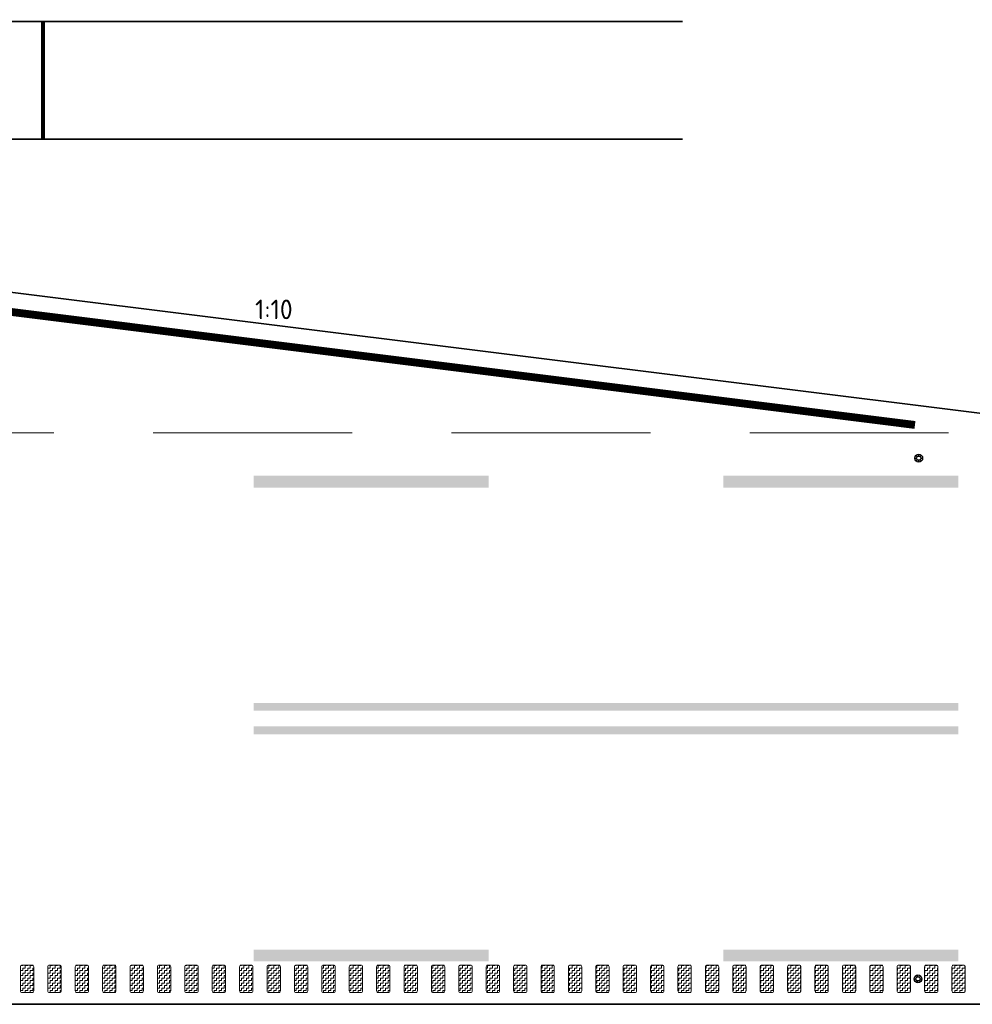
# Model space of a CAD drawing. Header units: metres. Extents: x -699 to 2316, y -1199 to 781.
# Tile 470 of 593: x 954 to 966, y -255 to -242. Entities that reach past the tile are written whole.
import ezdxf
from ezdxf.enums import TextEntityAlignment as Align

# ---------------------------------------------------------------- set-up
doc = ezdxf.new("R2010")
doc.units = ezdxf.units.M
for name, pattern in [('HIDDENX2', [19.05, 12.7, -6.35]), ('VW-3-3_STREEP', [6, 3, -3]), ('VW-9-3_STREEP', [12, 9, -3])]:
    doc.linetypes.add(name, pattern=pattern)
for name, color, linetype, lineweight in [('N-WA-IE-MEUBILAIR_WEGMEUBILAIR-S', 7, 'Continuous', 25), ('N-WA-VW-MARKERING_DYNAMISCH-G', 7, 'Continuous', 35), ('N-WE-VH-KANTVERHARDING-G', 210, 'Continuous', 35), ('N-WE-VH-VERHARDING_BETON-G', 252, 'Continuous', 35), ('N-WE-VW-MARKERING_LANGS_STREEP_33-G', 7, 'VW-3-3_STREEP', 13), ('N-WE-VW-MARKERING_LANGS_STREEP_93-G', 7, 'VW-9-3_STREEP', 13), ('N-WE-VW-MARKERING_LANGS_STREEP_DOORGETROKKEN-G', 7, 'Continuous', 13), ('X-XX-AL-T25', 7, 'Continuous', 25)]:
    doc.layers.add(name, color=color, linetype=linetype, lineweight=lineweight)
doc.styles.add('NLCS-ISO-M100-T25', font='NLCS-ISO.ttf', dxfattribs={"height": 0.25})
pattern_1 = [(180, (0, 0), (-0.03175, -0.03175), [0.03175, -0.03175]), (270, (-0.03175, 0), (0.03175, -0.03175), [0.03175, -0.03175])]

# ---------------------------------------------------------------- blocks, each defined once
blk = doc.blocks.new('SIE-WEG_GLASBOLREFLECTOR-SO')
for p, q in [((-0.375, 0), (-0.199, 0)), ((-0.141, 0.141), (-0.265, 0.265)), ((0, 0.2), (0, 0.375)), ((0.142, 0.141), (0.265, 0.265)), ((0.201, 0), (0.375, 0)), ((-0.265, -0.266), (-0.141, -0.141)), ((0, -0.375), (0, -0.2)), ((0.265, -0.266), (0.142, -0.142))]:
    blk.add_line(p, q)
for centre, radius in [((0, 0), 0.375), ((0.001, 0), 0.2)]:
    blk.add_circle(centre, radius)
blk = doc.blocks.new('glasbol')
at = {"layer": 'N-WA-IE-MEUBILAIR_WEGMEUBILAIR-S'}
blk.add_blockref('SIE-WEG_GLASBOLREFLECTOR-SO', (-0.001, 0), dxfattribs=at)

msp = doc.modelspace()

# ---------------------------------------------------------------- hatches: boundary and pattern name
at = {"layer": 'N-WA-VW-MARKERING_DYNAMISCH-G', "lineweight": 9}
h = msp.add_hatch(dxfattribs=at)
h.set_pattern_fill('ZIGZAG', color=8, scale=0.01, angle=180, style=0)
h.set_pattern_definition(pattern_1)
edge = h.paths.add_edge_path()
edge.add_line((954.0148, -254.3115), (954.1448, -254.3115))
edge.add_arc((954.1448, -254.3315), 0.02, 0, 90, ccw=False)
edge.add_line((954.1648, -254.3315), (954.1648, -254.6415))
edge.add_arc((954.1448, -254.6415), 0.02, 270, 360, ccw=False)
edge.add_line((954.1448, -254.6615), (954.0148, -254.6615))
edge.add_arc((954.0148, -254.6415), 0.02, 180, 270, ccw=False)
edge.add_line((953.9948, -254.6415), (953.9948, -254.3315))
edge.add_arc((954.0148, -254.3315), 0.02, 90, 180, ccw=False)
h = msp.add_hatch(dxfattribs=at)
h.set_pattern_fill('ZIGZAG', color=8, scale=0.01, angle=180, style=0)
h.set_pattern_definition(pattern_1)
edge = h.paths.add_edge_path()
edge.add_line((954.3648, -254.3115), (954.4948, -254.3115))
edge.add_arc((954.4948, -254.3315), 0.02, 0, 90, ccw=False)
edge.add_line((954.5148, -254.3315), (954.5148, -254.6415))
edge.add_arc((954.4948, -254.6415), 0.02, 270, 360, ccw=False)
edge.add_line((954.4948, -254.6615), (954.3648, -254.6615))
edge.add_arc((954.3648, -254.6415), 0.02, 180, 270, ccw=False)
edge.add_line((954.3448, -254.6415), (954.3448, -254.3315))
edge.add_arc((954.3648, -254.3315), 0.02, 90, 180, ccw=False)
h = msp.add_hatch(dxfattribs=at)
h.set_pattern_fill('ZIGZAG', color=8, scale=0.01, angle=180, style=0)
h.set_pattern_definition(pattern_1)
edge = h.paths.add_edge_path()
edge.add_line((954.7148, -254.3115), (954.8448, -254.3115))
edge.add_arc((954.8448, -254.3315), 0.02, 0, 90, ccw=False)
edge.add_line((954.8648, -254.3315), (954.8648, -254.6415))
edge.add_arc((954.8448, -254.6415), 0.02, 270, 360, ccw=False)
edge.add_line((954.8448, -254.6615), (954.7148, -254.6615))
edge.add_arc((954.7148, -254.6415), 0.02, 180, 270, ccw=False)
edge.add_line((954.6948, -254.6415), (954.6948, -254.3315))
edge.add_arc((954.7148, -254.3315), 0.02, 90, 180, ccw=False)
h = msp.add_hatch(dxfattribs=at)
h.set_pattern_fill('ZIGZAG', color=8, scale=0.01, angle=180, style=0)
h.set_pattern_definition(pattern_1)
edge = h.paths.add_edge_path()
edge.add_line((955.0648, -254.3115), (955.1948, -254.3115))
edge.add_arc((955.1948, -254.3315), 0.02, 0, 90, ccw=False)
edge.add_line((955.2148, -254.3315), (955.2148, -254.6415))
edge.add_arc((955.1948, -254.6415), 0.02, 270, 360, ccw=False)
edge.add_line((955.1948, -254.6615), (955.0648, -254.6615))
edge.add_arc((955.0648, -254.6415), 0.02, 180, 270, ccw=False)
edge.add_line((955.0448, -254.6415), (955.0448, -254.3315))
edge.add_arc((955.0648, -254.3315), 0.02, 90, 180, ccw=False)
h = msp.add_hatch(dxfattribs=at)
h.set_pattern_fill('ZIGZAG', color=8, scale=0.01, angle=180, style=0)
h.set_pattern_definition(pattern_1)
edge = h.paths.add_edge_path()
edge.add_line((955.4148, -254.3115), (955.5448, -254.3115))
edge.add_arc((955.5448, -254.3315), 0.02, 0, 90, ccw=False)
edge.add_line((955.5648, -254.3315), (955.5648, -254.6415))
edge.add_arc((955.5448, -254.6415), 0.02, 270, 360, ccw=False)
edge.add_line((955.5448, -254.6615), (955.4148, -254.6615))
edge.add_arc((955.4148, -254.6415), 0.02, 180, 270, ccw=False)
edge.add_line((955.3948, -254.6415), (955.3948, -254.3315))
edge.add_arc((955.4148, -254.3315), 0.02, 90, 180, ccw=False)
h = msp.add_hatch(dxfattribs=at)
h.set_pattern_fill('ZIGZAG', color=8, scale=0.01, angle=180, style=0)
h.set_pattern_definition(pattern_1)
edge = h.paths.add_edge_path()
edge.add_line((955.7648, -254.3115), (955.8948, -254.3115))
edge.add_arc((955.8948, -254.3315), 0.02, 0, 90, ccw=False)
edge.add_line((955.9148, -254.3315), (955.9148, -254.6415))
edge.add_arc((955.8948, -254.6415), 0.02, 270, 360, ccw=False)
edge.add_line((955.8948, -254.6615), (955.7648, -254.6615))
edge.add_arc((955.7648, -254.6415), 0.02, 180, 270, ccw=False)
edge.add_line((955.7448, -254.6415), (955.7448, -254.3315))
edge.add_arc((955.7648, -254.3315), 0.02, 90, 180, ccw=False)
h = msp.add_hatch(dxfattribs=at)
h.set_pattern_fill('ZIGZAG', color=8, scale=0.01, angle=180, style=0)
h.set_pattern_definition(pattern_1)
edge = h.paths.add_edge_path()
edge.add_line((956.1148, -254.3115), (956.2448, -254.3115))
edge.add_arc((956.2448, -254.3315), 0.02, 0, 90, ccw=False)
edge.add_line((956.2648, -254.3315), (956.2648, -254.6415))
edge.add_arc((956.2448, -254.6415), 0.02, 270, 360, ccw=False)
edge.add_line((956.2448, -254.6615), (956.1148, -254.6615))
edge.add_arc((956.1148, -254.6415), 0.02, 180, 270, ccw=False)
edge.add_line((956.0948, -254.6415), (956.0948, -254.3315))
edge.add_arc((956.1148, -254.3315), 0.02, 90, 180, ccw=False)
h = msp.add_hatch(dxfattribs=at)
h.set_pattern_fill('ZIGZAG', color=8, scale=0.01, angle=180, style=0)
h.set_pattern_definition(pattern_1)
edge = h.paths.add_edge_path()
edge.add_line((956.4648, -254.3115), (956.5948, -254.3115))
edge.add_arc((956.5948, -254.3315), 0.02, 0, 90, ccw=False)
edge.add_line((956.6148, -254.3315), (956.6148, -254.6415))
edge.add_arc((956.5948, -254.6415), 0.02, 270, 360, ccw=False)
edge.add_line((956.5948, -254.6615), (956.4648, -254.6615))
edge.add_arc((956.4648, -254.6415), 0.02, 180, 270, ccw=False)
edge.add_line((956.4448, -254.6415), (956.4448, -254.3315))
edge.add_arc((956.4648, -254.3315), 0.02, 90, 180, ccw=False)
h = msp.add_hatch(dxfattribs=at)
h.set_pattern_fill('ZIGZAG', color=8, scale=0.01, angle=180, style=0)
h.set_pattern_definition(pattern_1)
edge = h.paths.add_edge_path()
edge.add_line((956.8148, -254.3115), (956.9448, -254.3115))
edge.add_arc((956.9448, -254.3315), 0.02, 0, 90, ccw=False)
edge.add_line((956.9648, -254.3315), (956.9648, -254.6415))
edge.add_arc((956.9448, -254.6415), 0.02, 270, 360, ccw=False)
edge.add_line((956.9448, -254.6615), (956.8148, -254.6615))
edge.add_arc((956.8148, -254.6415), 0.02, 180, 270, ccw=False)
edge.add_line((956.7948, -254.6415), (956.7948, -254.3315))
edge.add_arc((956.8148, -254.3315), 0.02, 90, 180, ccw=False)
h = msp.add_hatch(dxfattribs=at)
h.set_pattern_fill('ZIGZAG', color=8, scale=0.01, angle=180, style=0)
h.set_pattern_definition(pattern_1)
edge = h.paths.add_edge_path()
edge.add_line((957.1648, -254.3115), (957.2948, -254.3115))
edge.add_arc((957.2948, -254.3315), 0.02, 0, 90, ccw=False)
edge.add_line((957.3148, -254.3315), (957.3148, -254.6415))
edge.add_arc((957.2948, -254.6415), 0.02, 270, 360, ccw=False)
edge.add_line((957.2948, -254.6615), (957.1648, -254.6615))
edge.add_arc((957.1648, -254.6415), 0.02, 180, 270, ccw=False)
edge.add_line((957.1448, -254.6415), (957.1448, -254.3315))
edge.add_arc((957.1648, -254.3315), 0.02, 90, 180, ccw=False)
h = msp.add_hatch(dxfattribs=at)
h.set_pattern_fill('ZIGZAG', color=8, scale=0.01, angle=180, style=0)
h.set_pattern_definition(pattern_1)
edge = h.paths.add_edge_path()
edge.add_line((957.5148, -254.3115), (957.6448, -254.3115))
edge.add_arc((957.6448, -254.3315), 0.02, 0, 90, ccw=False)
edge.add_line((957.6648, -254.3315), (957.6648, -254.6415))
edge.add_arc((957.6448, -254.6415), 0.02, 270, 360, ccw=False)
edge.add_line((957.6448, -254.6615), (957.5148, -254.6615))
edge.add_arc((957.5148, -254.6415), 0.02, 180, 270, ccw=False)
edge.add_line((957.4948, -254.6415), (957.4948, -254.3315))
edge.add_arc((957.5148, -254.3315), 0.02, 90, 180, ccw=False)
h = msp.add_hatch(dxfattribs=at)
h.set_pattern_fill('ZIGZAG', color=8, scale=0.01, angle=180, style=0)
h.set_pattern_definition(pattern_1)
edge = h.paths.add_edge_path()
edge.add_line((957.8648, -254.3115), (957.9948, -254.3115))
edge.add_arc((957.9948, -254.3315), 0.02, 0, 90, ccw=False)
edge.add_line((958.0148, -254.3315), (958.0148, -254.6415))
edge.add_arc((957.9948, -254.6415), 0.02, 270, 360, ccw=False)
edge.add_line((957.9948, -254.6615), (957.8648, -254.6615))
edge.add_arc((957.8648, -254.6415), 0.02, 180, 270, ccw=False)
edge.add_line((957.8448, -254.6415), (957.8448, -254.3315))
edge.add_arc((957.8648, -254.3315), 0.02, 90, 180, ccw=False)
h = msp.add_hatch(dxfattribs=at)
h.set_pattern_fill('ZIGZAG', color=8, scale=0.01, angle=180, style=0)
h.set_pattern_definition(pattern_1)
edge = h.paths.add_edge_path()
edge.add_line((958.2148, -254.3115), (958.3448, -254.3115))
edge.add_arc((958.3448, -254.3315), 0.02, 0, 90, ccw=False)
edge.add_line((958.3648, -254.3315), (958.3648, -254.6415))
edge.add_arc((958.3448, -254.6415), 0.02, 270, 360, ccw=False)
edge.add_line((958.3448, -254.6615), (958.2148, -254.6615))
edge.add_arc((958.2148, -254.6415), 0.02, 180, 270, ccw=False)
edge.add_line((958.1948, -254.6415), (958.1948, -254.3315))
edge.add_arc((958.2148, -254.3315), 0.02, 90, 180, ccw=False)
h = msp.add_hatch(dxfattribs=at)
h.set_pattern_fill('ZIGZAG', color=8, scale=0.01, angle=180, style=0)
h.set_pattern_definition(pattern_1)
edge = h.paths.add_edge_path()
edge.add_line((958.5648, -254.3115), (958.6948, -254.3115))
edge.add_arc((958.6948, -254.3315), 0.02, 0, 90, ccw=False)
edge.add_line((958.7148, -254.3315), (958.7148, -254.6415))
edge.add_arc((958.6948, -254.6415), 0.02, 270, 360, ccw=False)
edge.add_line((958.6948, -254.6615), (958.5648, -254.6615))
edge.add_arc((958.5648, -254.6415), 0.02, 180, 270, ccw=False)
edge.add_line((958.5448, -254.6415), (958.5448, -254.3315))
edge.add_arc((958.5648, -254.3315), 0.02, 90, 180, ccw=False)
h = msp.add_hatch(dxfattribs=at)
h.set_pattern_fill('ZIGZAG', color=8, scale=0.01, angle=180, style=0)
h.set_pattern_definition(pattern_1)
edge = h.paths.add_edge_path()
edge.add_line((958.9148, -254.3115), (959.0448, -254.3115))
edge.add_arc((959.0448, -254.3315), 0.02, 0, 90, ccw=False)
edge.add_line((959.0648, -254.3315), (959.0648, -254.6415))
edge.add_arc((959.0448, -254.6415), 0.02, 270, 360, ccw=False)
edge.add_line((959.0448, -254.6615), (958.9148, -254.6615))
edge.add_arc((958.9148, -254.6415), 0.02, 180, 270, ccw=False)
edge.add_line((958.8948, -254.6415), (958.8948, -254.3315))
edge.add_arc((958.9148, -254.3315), 0.02, 90, 180, ccw=False)
h = msp.add_hatch(dxfattribs=at)
h.set_pattern_fill('ZIGZAG', color=8, scale=0.01, angle=180, style=0)
h.set_pattern_definition(pattern_1)
edge = h.paths.add_edge_path()
edge.add_line((959.2648, -254.3115), (959.3948, -254.3115))
edge.add_arc((959.3948, -254.3315), 0.02, 0, 90, ccw=False)
edge.add_line((959.4148, -254.3315), (959.4148, -254.6415))
edge.add_arc((959.3948, -254.6415), 0.02, 270, 360, ccw=False)
edge.add_line((959.3948, -254.6615), (959.2648, -254.6615))
edge.add_arc((959.2648, -254.6415), 0.02, 180, 270, ccw=False)
edge.add_line((959.2448, -254.6415), (959.2448, -254.3315))
edge.add_arc((959.2648, -254.3315), 0.02, 90, 180, ccw=False)
h = msp.add_hatch(dxfattribs=at)
h.set_pattern_fill('ZIGZAG', color=8, scale=0.01, angle=180, style=0)
h.set_pattern_definition(pattern_1)
edge = h.paths.add_edge_path()
edge.add_line((959.6148, -254.3115), (959.7448, -254.3115))
edge.add_arc((959.7448, -254.3315), 0.02, 0, 90, ccw=False)
edge.add_line((959.7648, -254.3315), (959.7648, -254.6415))
edge.add_arc((959.7448, -254.6415), 0.02, 270, 360, ccw=False)
edge.add_line((959.7448, -254.6615), (959.6148, -254.6615))
edge.add_arc((959.6148, -254.6415), 0.02, 180, 270, ccw=False)
edge.add_line((959.5948, -254.6415), (959.5948, -254.3315))
edge.add_arc((959.6148, -254.3315), 0.02, 90, 180, ccw=False)
h = msp.add_hatch(dxfattribs=at)
h.set_pattern_fill('ZIGZAG', color=8, scale=0.01, angle=180, style=0)
h.set_pattern_definition(pattern_1)
edge = h.paths.add_edge_path()
edge.add_line((959.9648, -254.3115), (960.0948, -254.3115))
edge.add_arc((960.0948, -254.3315), 0.02, 0, 90, ccw=False)
edge.add_line((960.1148, -254.3315), (960.1148, -254.6415))
edge.add_arc((960.0948, -254.6415), 0.02, 270, 360, ccw=False)
edge.add_line((960.0948, -254.6615), (959.9648, -254.6615))
edge.add_arc((959.9648, -254.6415), 0.02, 180, 270, ccw=False)
edge.add_line((959.9448, -254.6415), (959.9448, -254.3315))
edge.add_arc((959.9648, -254.3315), 0.02, 90, 180, ccw=False)
h = msp.add_hatch(dxfattribs=at)
h.set_pattern_fill('ZIGZAG', color=8, scale=0.01, angle=180, style=0)
h.set_pattern_definition(pattern_1)
edge = h.paths.add_edge_path()
edge.add_line((960.3148, -254.3115), (960.4448, -254.3115))
edge.add_arc((960.4448, -254.3315), 0.02, 0, 90, ccw=False)
edge.add_line((960.4648, -254.3315), (960.4648, -254.6415))
edge.add_arc((960.4448, -254.6415), 0.02, 270, 360, ccw=False)
edge.add_line((960.4448, -254.6615), (960.3148, -254.6615))
edge.add_arc((960.3148, -254.6415), 0.02, 180, 270, ccw=False)
edge.add_line((960.2948, -254.6415), (960.2948, -254.3315))
edge.add_arc((960.3148, -254.3315), 0.02, 90, 180, ccw=False)
h = msp.add_hatch(dxfattribs=at)
h.set_pattern_fill('ZIGZAG', color=8, scale=0.01, angle=180, style=0)
h.set_pattern_definition(pattern_1)
edge = h.paths.add_edge_path()
edge.add_line((960.6648, -254.3115), (960.7948, -254.3115))
edge.add_arc((960.7948, -254.3315), 0.02, 0, 90, ccw=False)
edge.add_line((960.8148, -254.3315), (960.8148, -254.6415))
edge.add_arc((960.7948, -254.6415), 0.02, 270, 360, ccw=False)
edge.add_line((960.7948, -254.6615), (960.6648, -254.6615))
edge.add_arc((960.6648, -254.6415), 0.02, 180, 270, ccw=False)
edge.add_line((960.6448, -254.6415), (960.6448, -254.3315))
edge.add_arc((960.6648, -254.3315), 0.02, 90, 180, ccw=False)
h = msp.add_hatch(dxfattribs=at)
h.set_pattern_fill('ZIGZAG', color=8, scale=0.01, angle=180, style=0)
h.set_pattern_definition(pattern_1)
edge = h.paths.add_edge_path()
edge.add_line((961.0148, -254.3115), (961.1448, -254.3115))
edge.add_arc((961.1448, -254.3315), 0.02, 0, 90, ccw=False)
edge.add_line((961.1648, -254.3315), (961.1648, -254.6415))
edge.add_arc((961.1448, -254.6415), 0.02, 270, 360, ccw=False)
edge.add_line((961.1448, -254.6615), (961.0148, -254.6615))
edge.add_arc((961.0148, -254.6415), 0.02, 180, 270, ccw=False)
edge.add_line((960.9948, -254.6415), (960.9948, -254.3315))
edge.add_arc((961.0148, -254.3315), 0.02, 90, 180, ccw=False)
h = msp.add_hatch(dxfattribs=at)
h.set_pattern_fill('ZIGZAG', color=8, scale=0.01, angle=180, style=0)
h.set_pattern_definition(pattern_1)
edge = h.paths.add_edge_path()
edge.add_line((961.3648, -254.3115), (961.4948, -254.3115))
edge.add_arc((961.4948, -254.3315), 0.02, 0, 90, ccw=False)
edge.add_line((961.5148, -254.3315), (961.5148, -254.6415))
edge.add_arc((961.4948, -254.6415), 0.02, 270, 360, ccw=False)
edge.add_line((961.4948, -254.6615), (961.3648, -254.6615))
edge.add_arc((961.3648, -254.6415), 0.02, 180, 270, ccw=False)
edge.add_line((961.3448, -254.6415), (961.3448, -254.3315))
edge.add_arc((961.3648, -254.3315), 0.02, 90, 180, ccw=False)
h = msp.add_hatch(dxfattribs=at)
h.set_pattern_fill('ZIGZAG', color=8, scale=0.01, angle=180, style=0)
h.set_pattern_definition(pattern_1)
edge = h.paths.add_edge_path()
edge.add_line((961.7148, -254.3115), (961.8448, -254.3115))
edge.add_arc((961.8448, -254.3315), 0.02, 0, 90, ccw=False)
edge.add_line((961.8648, -254.3315), (961.8648, -254.6415))
edge.add_arc((961.8448, -254.6415), 0.02, 270, 360, ccw=False)
edge.add_line((961.8448, -254.6615), (961.7148, -254.6615))
edge.add_arc((961.7148, -254.6415), 0.02, 180, 270, ccw=False)
edge.add_line((961.6948, -254.6415), (961.6948, -254.3315))
edge.add_arc((961.7148, -254.3315), 0.02, 90, 180, ccw=False)
h = msp.add_hatch(dxfattribs=at)
h.set_pattern_fill('ZIGZAG', color=8, scale=0.01, angle=180, style=0)
h.set_pattern_definition(pattern_1)
edge = h.paths.add_edge_path()
edge.add_line((962.0648, -254.3115), (962.1948, -254.3115))
edge.add_arc((962.1948, -254.3315), 0.02, 0, 90, ccw=False)
edge.add_line((962.2148, -254.3315), (962.2148, -254.6415))
edge.add_arc((962.1948, -254.6415), 0.02, 270, 360, ccw=False)
edge.add_line((962.1948, -254.6615), (962.0648, -254.6615))
edge.add_arc((962.0648, -254.6415), 0.02, 180, 270, ccw=False)
edge.add_line((962.0448, -254.6415), (962.0448, -254.3315))
edge.add_arc((962.0648, -254.3315), 0.02, 90, 180, ccw=False)
h = msp.add_hatch(dxfattribs=at)
h.set_pattern_fill('ZIGZAG', color=8, scale=0.01, angle=180, style=0)
h.set_pattern_definition(pattern_1)
edge = h.paths.add_edge_path()
edge.add_line((962.4148, -254.3115), (962.5448, -254.3115))
edge.add_arc((962.5448, -254.3315), 0.02, 0, 90, ccw=False)
edge.add_line((962.5648, -254.3315), (962.5648, -254.6415))
edge.add_arc((962.5448, -254.6415), 0.02, 270, 360, ccw=False)
edge.add_line((962.5448, -254.6615), (962.4148, -254.6615))
edge.add_arc((962.4148, -254.6415), 0.02, 180, 270, ccw=False)
edge.add_line((962.3948, -254.6415), (962.3948, -254.3315))
edge.add_arc((962.4148, -254.3315), 0.02, 90, 180, ccw=False)
h = msp.add_hatch(dxfattribs=at)
h.set_pattern_fill('ZIGZAG', color=8, scale=0.01, angle=180, style=0)
h.set_pattern_definition(pattern_1)
edge = h.paths.add_edge_path()
edge.add_line((962.7648, -254.3115), (962.8948, -254.3115))
edge.add_arc((962.8948, -254.3315), 0.02, 0, 90, ccw=False)
edge.add_line((962.9148, -254.3315), (962.9148, -254.6415))
edge.add_arc((962.8948, -254.6415), 0.02, 270, 360, ccw=False)
edge.add_line((962.8948, -254.6615), (962.7648, -254.6615))
edge.add_arc((962.7648, -254.6415), 0.02, 180, 270, ccw=False)
edge.add_line((962.7448, -254.6415), (962.7448, -254.3315))
edge.add_arc((962.7648, -254.3315), 0.02, 90, 180, ccw=False)
h = msp.add_hatch(dxfattribs=at)
h.set_pattern_fill('ZIGZAG', color=8, scale=0.01, angle=180, style=0)
h.set_pattern_definition(pattern_1)
edge = h.paths.add_edge_path()
edge.add_line((963.1148, -254.3115), (963.2448, -254.3115))
edge.add_arc((963.2448, -254.3315), 0.02, 0, 90, ccw=False)
edge.add_line((963.2648, -254.3315), (963.2648, -254.6415))
edge.add_arc((963.2448, -254.6415), 0.02, 270, 360, ccw=False)
edge.add_line((963.2448, -254.6615), (963.1148, -254.6615))
edge.add_arc((963.1148, -254.6415), 0.02, 180, 270, ccw=False)
edge.add_line((963.0948, -254.6415), (963.0948, -254.3315))
edge.add_arc((963.1148, -254.3315), 0.02, 90, 180, ccw=False)
h = msp.add_hatch(dxfattribs=at)
h.set_pattern_fill('ZIGZAG', color=8, scale=0.01, angle=180, style=0)
h.set_pattern_definition(pattern_1)
edge = h.paths.add_edge_path()
edge.add_line((963.4648, -254.3115), (963.5948, -254.3115))
edge.add_arc((963.5948, -254.3315), 0.02, 0, 90, ccw=False)
edge.add_line((963.6148, -254.3315), (963.6148, -254.6415))
edge.add_arc((963.5948, -254.6415), 0.02, 270, 360, ccw=False)
edge.add_line((963.5948, -254.6615), (963.4648, -254.6615))
edge.add_arc((963.4648, -254.6415), 0.02, 180, 270, ccw=False)
edge.add_line((963.4448, -254.6415), (963.4448, -254.3315))
edge.add_arc((963.4648, -254.3315), 0.02, 90, 180, ccw=False)
h = msp.add_hatch(dxfattribs=at)
h.set_pattern_fill('ZIGZAG', color=8, scale=0.01, angle=180, style=0)
h.set_pattern_definition(pattern_1)
edge = h.paths.add_edge_path()
edge.add_line((963.8148, -254.3115), (963.9448, -254.3115))
edge.add_arc((963.9448, -254.3315), 0.02, 0, 90, ccw=False)
edge.add_line((963.9648, -254.3315), (963.9648, -254.6415))
edge.add_arc((963.9448, -254.6415), 0.02, 270, 360, ccw=False)
edge.add_line((963.9448, -254.6615), (963.8148, -254.6615))
edge.add_arc((963.8148, -254.6415), 0.02, 180, 270, ccw=False)
edge.add_line((963.7948, -254.6415), (963.7948, -254.3315))
edge.add_arc((963.8148, -254.3315), 0.02, 90, 180, ccw=False)
h = msp.add_hatch(dxfattribs=at)
h.set_pattern_fill('ZIGZAG', color=8, scale=0.01, angle=180, style=0)
h.set_pattern_definition(pattern_1)
edge = h.paths.add_edge_path()
edge.add_line((964.1648, -254.3115), (964.2948, -254.3115))
edge.add_arc((964.2948, -254.3315), 0.02, 0, 90, ccw=False)
edge.add_line((964.3148, -254.3315), (964.3148, -254.6415))
edge.add_arc((964.2948, -254.6415), 0.02, 270, 360, ccw=False)
edge.add_line((964.2948, -254.6615), (964.1648, -254.6615))
edge.add_arc((964.1648, -254.6415), 0.02, 180, 270, ccw=False)
edge.add_line((964.1448, -254.6415), (964.1448, -254.3315))
edge.add_arc((964.1648, -254.3315), 0.02, 90, 180, ccw=False)
h = msp.add_hatch(dxfattribs=at)
h.set_pattern_fill('ZIGZAG', color=8, scale=0.01, angle=180, style=0)
h.set_pattern_definition(pattern_1)
edge = h.paths.add_edge_path()
edge.add_line((964.5148, -254.3115), (964.6448, -254.3115))
edge.add_arc((964.6448, -254.3315), 0.02, 0, 90, ccw=False)
edge.add_line((964.6648, -254.3315), (964.6648, -254.6415))
edge.add_arc((964.6448, -254.6415), 0.02, 270, 360, ccw=False)
edge.add_line((964.6448, -254.6615), (964.5148, -254.6615))
edge.add_arc((964.5148, -254.6415), 0.02, 180, 270, ccw=False)
edge.add_line((964.4948, -254.6415), (964.4948, -254.3315))
edge.add_arc((964.5148, -254.3315), 0.02, 90, 180, ccw=False)
h = msp.add_hatch(dxfattribs=at)
h.set_pattern_fill('ZIGZAG', color=8, scale=0.01, angle=180, style=0)
h.set_pattern_definition(pattern_1)
edge = h.paths.add_edge_path()
edge.add_line((964.8648, -254.3115), (964.9948, -254.3115))
edge.add_arc((964.9948, -254.3315), 0.02, 0, 90, ccw=False)
edge.add_line((965.0148, -254.3315), (965.0148, -254.6415))
edge.add_arc((964.9948, -254.6415), 0.02, 270, 360, ccw=False)
edge.add_line((964.9948, -254.6615), (964.8648, -254.6615))
edge.add_arc((964.8648, -254.6415), 0.02, 180, 270, ccw=False)
edge.add_line((964.8448, -254.6415), (964.8448, -254.3315))
edge.add_arc((964.8648, -254.3315), 0.02, 90, 180, ccw=False)
h = msp.add_hatch(dxfattribs=at)
h.set_pattern_fill('ZIGZAG', color=8, scale=0.01, angle=180, style=0)
h.set_pattern_definition(pattern_1)
edge = h.paths.add_edge_path()
edge.add_line((965.2148, -254.3115), (965.3448, -254.3115))
edge.add_arc((965.3448, -254.3315), 0.02, 0, 90, ccw=False)
edge.add_line((965.3648, -254.3315), (965.3648, -254.6415))
edge.add_arc((965.3448, -254.6415), 0.02, 270, 360, ccw=False)
edge.add_line((965.3448, -254.6615), (965.2148, -254.6615))
edge.add_arc((965.2148, -254.6415), 0.02, 180, 270, ccw=False)
edge.add_line((965.1948, -254.6415), (965.1948, -254.3315))
edge.add_arc((965.2148, -254.3315), 0.02, 90, 180, ccw=False)
h = msp.add_hatch(dxfattribs=at)
h.set_pattern_fill('ZIGZAG', color=8, scale=0.01, angle=180, style=0)
h.set_pattern_definition(pattern_1)
edge = h.paths.add_edge_path()
edge.add_line((965.5648, -254.3115), (965.6948, -254.3115))
edge.add_arc((965.6948, -254.3315), 0.02, 0, 90, ccw=False)
edge.add_line((965.7148, -254.3315), (965.7148, -254.6415))
edge.add_arc((965.6948, -254.6415), 0.02, 270, 360, ccw=False)
edge.add_line((965.6948, -254.6615), (965.5648, -254.6615))
edge.add_arc((965.5648, -254.6415), 0.02, 180, 270, ccw=False)
edge.add_line((965.5448, -254.6415), (965.5448, -254.3315))
edge.add_arc((965.5648, -254.3315), 0.02, 90, 180, ccw=False)
h = msp.add_hatch(dxfattribs=at)
h.set_pattern_fill('ZIGZAG', color=8, scale=0.01, angle=180, style=0)
h.set_pattern_definition(pattern_1)
edge = h.paths.add_edge_path()
edge.add_line((965.9148, -254.3115), (966.0448, -254.3115))
edge.add_arc((966.0448, -254.3315), 0.02, 0, 90, ccw=False)
edge.add_line((966.0648, -254.3315), (966.0648, -254.6415))
edge.add_arc((966.0448, -254.6415), 0.02, 270, 360, ccw=False)
edge.add_line((966.0448, -254.6615), (965.9148, -254.6615))
edge.add_arc((965.9148, -254.6415), 0.02, 180, 270, ccw=False)
edge.add_line((965.8948, -254.6415), (965.8948, -254.3315))
edge.add_arc((965.9148, -254.3315), 0.02, 90, 180, ccw=False)

# ---------------------------------------------------------------- linework, layer by layer
at = {"layer": 'N-WA-VW-MARKERING_DYNAMISCH-G', "color": 8, "lineweight": 9}
for points in [[(954.0148, -254.3115), (954.1448, -254.3115, -0.4142136), (954.1648, -254.3315), (954.1648, -254.6415, -0.4142136), (954.1448, -254.6615), (954.0148, -254.6615, -0.4142136), (953.9948, -254.6415), (953.9948, -254.3315, -0.4142136)], [(954.3648, -254.3115), (954.4948, -254.3115, -0.4142136), (954.5148, -254.3315), (954.5148, -254.6415, -0.4142136), (954.4948, -254.6615), (954.3648, -254.6615, -0.4142136), (954.3448, -254.6415), (954.3448, -254.3315, -0.4142136)], [(954.7148, -254.3115), (954.8448, -254.3115, -0.4142136), (954.8648, -254.3315), (954.8648, -254.6415, -0.4142136), (954.8448, -254.6615), (954.7148, -254.6615, -0.4142136), (954.6948, -254.6415), (954.6948, -254.3315, -0.4142136)], [(955.0648, -254.3115), (955.1948, -254.3115, -0.4142136), (955.2148, -254.3315), (955.2148, -254.6415, -0.4142136), (955.1948, -254.6615), (955.0648, -254.6615, -0.4142136), (955.0448, -254.6415), (955.0448, -254.3315, -0.4142136)], [(955.4148, -254.3115), (955.5448, -254.3115, -0.4142136), (955.5648, -254.3315), (955.5648, -254.6415, -0.4142136), (955.5448, -254.6615), (955.4148, -254.6615, -0.4142136), (955.3948, -254.6415), (955.3948, -254.3315, -0.4142136)], [(955.7648, -254.3115), (955.8948, -254.3115, -0.4142136), (955.9148, -254.3315), (955.9148, -254.6415, -0.4142136), (955.8948, -254.6615), (955.7648, -254.6615, -0.4142136), (955.7448, -254.6415), (955.7448, -254.3315, -0.4142136)], [(956.1148, -254.3115), (956.2448, -254.3115, -0.4142136), (956.2648, -254.3315), (956.2648, -254.6415, -0.4142136), (956.2448, -254.6615), (956.1148, -254.6615, -0.4142136), (956.0948, -254.6415), (956.0948, -254.3315, -0.4142136)], [(956.4648, -254.3115), (956.5948, -254.3115, -0.4142136), (956.6148, -254.3315), (956.6148, -254.6415, -0.4142136), (956.5948, -254.6615), (956.4648, -254.6615, -0.4142136), (956.4448, -254.6415), (956.4448, -254.3315, -0.4142136)], [(956.8148, -254.3115), (956.9448, -254.3115, -0.4142136), (956.9648, -254.3315), (956.9648, -254.6415, -0.4142136), (956.9448, -254.6615), (956.8148, -254.6615, -0.4142136), (956.7948, -254.6415), (956.7948, -254.3315, -0.4142136)], [(957.1648, -254.3115), (957.2948, -254.3115, -0.4142136), (957.3148, -254.3315), (957.3148, -254.6415, -0.4142136), (957.2948, -254.6615), (957.1648, -254.6615, -0.4142136), (957.1448, -254.6415), (957.1448, -254.3315, -0.4142136)], [(957.5148, -254.3115), (957.6448, -254.3115, -0.4142136), (957.6648, -254.3315), (957.6648, -254.6415, -0.4142136), (957.6448, -254.6615), (957.5148, -254.6615, -0.4142136), (957.4948, -254.6415), (957.4948, -254.3315, -0.4142136)], [(957.8648, -254.3115), (957.9948, -254.3115, -0.4142136), (958.0148, -254.3315), (958.0148, -254.6415, -0.4142136), (957.9948, -254.6615), (957.8648, -254.6615, -0.4142136), (957.8448, -254.6415), (957.8448, -254.3315, -0.4142136)], [(958.2148, -254.3115), (958.3448, -254.3115, -0.4142136), (958.3648, -254.3315), (958.3648, -254.6415, -0.4142136), (958.3448, -254.6615), (958.2148, -254.6615, -0.4142136), (958.1948, -254.6415), (958.1948, -254.3315, -0.4142136)], [(958.5648, -254.3115), (958.6948, -254.3115, -0.4142136), (958.7148, -254.3315), (958.7148, -254.6415, -0.4142136), (958.6948, -254.6615), (958.5648, -254.6615, -0.4142136), (958.5448, -254.6415), (958.5448, -254.3315, -0.4142136)], [(958.9148, -254.3115), (959.0448, -254.3115, -0.4142136), (959.0648, -254.3315), (959.0648, -254.6415, -0.4142136), (959.0448, -254.6615), (958.9148, -254.6615, -0.4142136), (958.8948, -254.6415), (958.8948, -254.3315, -0.4142136)], [(959.2648, -254.3115), (959.3948, -254.3115, -0.4142136), (959.4148, -254.3315), (959.4148, -254.6415, -0.4142136), (959.3948, -254.6615), (959.2648, -254.6615, -0.4142136), (959.2448, -254.6415), (959.2448, -254.3315, -0.4142136)], [(959.6148, -254.3115), (959.7448, -254.3115, -0.4142136), (959.7648, -254.3315), (959.7648, -254.6415, -0.4142136), (959.7448, -254.6615), (959.6148, -254.6615, -0.4142136), (959.5948, -254.6415), (959.5948, -254.3315, -0.4142136)], [(959.9648, -254.3115), (960.0948, -254.3115, -0.4142136), (960.1148, -254.3315), (960.1148, -254.6415, -0.4142136), (960.0948, -254.6615), (959.9648, -254.6615, -0.4142136), (959.9448, -254.6415), (959.9448, -254.3315, -0.4142136)], [(960.3148, -254.3115), (960.4448, -254.3115, -0.4142136), (960.4648, -254.3315), (960.4648, -254.6415, -0.4142136), (960.4448, -254.6615), (960.3148, -254.6615, -0.4142136), (960.2948, -254.6415), (960.2948, -254.3315, -0.4142136)], [(960.6648, -254.3115), (960.7948, -254.3115, -0.4142136), (960.8148, -254.3315), (960.8148, -254.6415, -0.4142136), (960.7948, -254.6615), (960.6648, -254.6615, -0.4142136), (960.6448, -254.6415), (960.6448, -254.3315, -0.4142136)], [(961.0148, -254.3115), (961.1448, -254.3115, -0.4142136), (961.1648, -254.3315), (961.1648, -254.6415, -0.4142136), (961.1448, -254.6615), (961.0148, -254.6615, -0.4142136), (960.9948, -254.6415), (960.9948, -254.3315, -0.4142136)], [(961.3648, -254.3115), (961.4948, -254.3115, -0.4142136), (961.5148, -254.3315), (961.5148, -254.6415, -0.4142136), (961.4948, -254.6615), (961.3648, -254.6615, -0.4142136), (961.3448, -254.6415), (961.3448, -254.3315, -0.4142136)], [(961.7148, -254.3115), (961.8448, -254.3115, -0.4142136), (961.8648, -254.3315), (961.8648, -254.6415, -0.4142136), (961.8448, -254.6615), (961.7148, -254.6615, -0.4142136), (961.6948, -254.6415), (961.6948, -254.3315, -0.4142136)], [(962.0648, -254.3115), (962.1948, -254.3115, -0.4142136), (962.2148, -254.3315), (962.2148, -254.6415, -0.4142136), (962.1948, -254.6615), (962.0648, -254.6615, -0.4142136), (962.0448, -254.6415), (962.0448, -254.3315, -0.4142136)], [(962.4148, -254.3115), (962.5448, -254.3115, -0.4142136), (962.5648, -254.3315), (962.5648, -254.6415, -0.4142136), (962.5448, -254.6615), (962.4148, -254.6615, -0.4142136), (962.3948, -254.6415), (962.3948, -254.3315, -0.4142136)], [(962.7648, -254.3115), (962.8948, -254.3115, -0.4142136), (962.9148, -254.3315), (962.9148, -254.6415, -0.4142136), (962.8948, -254.6615), (962.7648, -254.6615, -0.4142136), (962.7448, -254.6415), (962.7448, -254.3315, -0.4142136)], [(963.1148, -254.3115), (963.2448, -254.3115, -0.4142136), (963.2648, -254.3315), (963.2648, -254.6415, -0.4142136), (963.2448, -254.6615), (963.1148, -254.6615, -0.4142136), (963.0948, -254.6415), (963.0948, -254.3315, -0.4142136)], [(963.4648, -254.3115), (963.5948, -254.3115, -0.4142136), (963.6148, -254.3315), (963.6148, -254.6415, -0.4142136), (963.5948, -254.6615), (963.4648, -254.6615, -0.4142136), (963.4448, -254.6415), (963.4448, -254.3315, -0.4142136)], [(963.8148, -254.3115), (963.9448, -254.3115, -0.4142136), (963.9648, -254.3315), (963.9648, -254.6415, -0.4142136), (963.9448, -254.6615), (963.8148, -254.6615, -0.4142136), (963.7948, -254.6415), (963.7948, -254.3315, -0.4142136)], [(964.1648, -254.3115), (964.2948, -254.3115, -0.4142136), (964.3148, -254.3315), (964.3148, -254.6415, -0.4142136), (964.2948, -254.6615), (964.1648, -254.6615, -0.4142136), (964.1448, -254.6415), (964.1448, -254.3315, -0.4142136)], [(964.5148, -254.3115), (964.6448, -254.3115, -0.4142136), (964.6648, -254.3315), (964.6648, -254.6415, -0.4142136), (964.6448, -254.6615), (964.5148, -254.6615, -0.4142136), (964.4948, -254.6415), (964.4948, -254.3315, -0.4142136)], [(964.8648, -254.3115), (964.9948, -254.3115, -0.4142136), (965.0148, -254.3315), (965.0148, -254.6415, -0.4142136), (964.9948, -254.6615), (964.8648, -254.6615, -0.4142136), (964.8448, -254.6415), (964.8448, -254.3315, -0.4142136)], [(965.2148, -254.3115), (965.3448, -254.3115, -0.4142136), (965.3648, -254.3315), (965.3648, -254.6415, -0.4142136), (965.3448, -254.6615), (965.2148, -254.6615, -0.4142136), (965.1948, -254.6415), (965.1948, -254.3315, -0.4142136)], [(965.5648, -254.3115), (965.6948, -254.3115, -0.4142136), (965.7148, -254.3315), (965.7148, -254.6415, -0.4142136), (965.6948, -254.6615), (965.5648, -254.6615, -0.4142136), (965.5448, -254.6415), (965.5448, -254.3315, -0.4142136)], [(965.9148, -254.3115), (966.0448, -254.3115, -0.4142136), (966.0648, -254.3315), (966.0648, -254.6415, -0.4142136), (966.0448, -254.6615), (965.9148, -254.6615, -0.4142136), (965.8948, -254.6415), (965.8948, -254.3315, -0.4142136)]]:
    msp.add_lwpolyline(points, format="xyb", close=True, dxfattribs=at)
at = {"layer": 'N-WE-VH-KANTVERHARDING-G'}
for p, q in [((946.2318, -244.7615), (968.2318, -247.5115)), ((883.2321, -254.8115), (978.3951, -254.8115))]:
    msp.add_line(p, q, dxfattribs=at)
at = {"layer": 'N-WE-VH-KANTVERHARDING-G', "color": 8, "linetype": 'HIDDENX2', "lineweight": 5, "ltscale": 0.2}
msp.add_line((894.7318, -247.5115), (968.2318, -247.5115), dxfattribs=at)
at = {"layer": 'N-WE-VH-VERHARDING_BETON-G'}
for p, q in [((945.1473, -242.2615), (962.4517, -242.2615)), ((945.2318, -243.7615), (962.4517, -243.7615))]:
    msp.add_line(p, q, dxfattribs=at)
at = {"layer": 'N-WE-VH-VERHARDING_BETON-G', "const_width": 0.05, "flags": 128}
msp.add_lwpolyline([(954.2818, -242.2615), (954.2818, -243.7615)], dxfattribs=at)
at = {"layer": 'N-WE-VW-MARKERING_LANGS_STREEP_33-G', "color": 253, "linetype": 'Continuous'}
for points in [[(956.9747, -248.0615), (959.9747, -248.0615), (956.9747, -248.2115), (959.9747, -248.2115)], [(962.9747, -248.0615), (965.9747, -248.0615), (962.9747, -248.2115), (965.9747, -248.2115)], [(956.9747, -254.2615), (959.9747, -254.2615), (956.9747, -254.1115), (959.9747, -254.1115)], [(962.9747, -254.2615), (965.9747, -254.2615), (962.9747, -254.1115), (965.9747, -254.1115)]]:
    msp.add_solid(points, dxfattribs=at)
at = {"layer": 'N-WE-VW-MARKERING_LANGS_STREEP_93-G', "color": 253, "linetype": 'Continuous'}
for points in [[(956.9747, -250.9615), (965.9747, -250.9615), (956.9747, -251.0615), (965.9747, -251.0615)], [(956.9747, -251.3615), (965.9747, -251.3615), (956.9747, -251.2615), (965.9747, -251.2615)]]:
    msp.add_solid(points, dxfattribs=at)
at = {"layer": 'N-WE-VW-MARKERING_LANGS_STREEP_DOORGETROKKEN-G', "color": 253, "const_width": 0.1}
msp.add_lwpolyline([(936.2318, -245.0115), (946.2163, -245.0115), (965.4224, -247.4122)], dxfattribs=at)

# ---------------------------------------------------------------- block references
at = {"layer": 'N-WA-IE-MEUBILAIR_WEGMEUBILAIR-S', "xscale": 0.1333332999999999, "yscale": 0.1333332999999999, "zscale": 0.1333332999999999, "rotation": 0.1723155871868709}
for p in [(965.4705, -247.8365), (965.4605, -254.4865)]:
    msp.add_blockref('glasbol', p, dxfattribs=at)

# ---------------------------------------------------------------- texts
at = {"layer": 'X-XX-AL-T25', "style": 'NLCS-ISO-M100-T25'}
msp.add_text('1:10', height=0.25, dxfattribs=at).set_placement((957.2318, -246.1365), align=Align.BOTTOM_CENTER)

doc.saveas('drawing.dxf')
